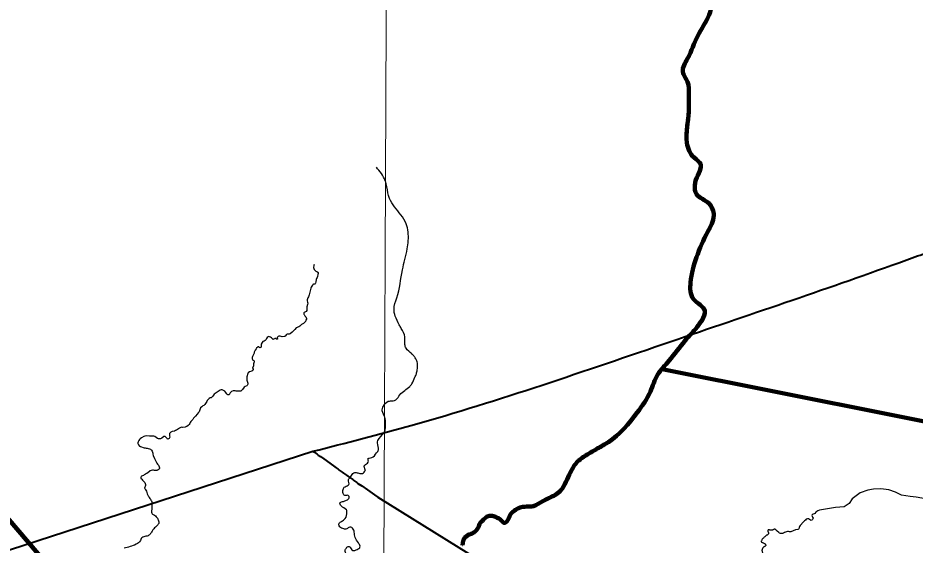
# Model space of a CAD drawing. Extents: x 553962 to 842807, y 8883888 to 9032388.
# Drawn here: x 655119 to 678820, y 8980875 to 8994810 of the extents above; entities that cross this region are included whole.
import ezdxf

# ---------------------------------------------------------------- set-up
doc = ezdxf.new("R2010")
doc.units = 0
doc.header["$LTSCALE"] = 200
doc.linetypes.add('DASH_DOUBLE_DOT', pattern=[9.2, 5, -1.2, 0.3, -1.2, 0.3, -1.2])
for name, color, linetype, lineweight in [('1', 7, 'Continuous', 13), ('11', 7, 'DASH_DOUBLE_DOT', 106), ('12', 7, 'Continuous', 25), ('24', 7, 'Continuous', 25), ('9', 7, 'Continuous', 90)]:
    doc.layers.add(name, color=color, linetype=linetype, lineweight=lineweight)

msp = doc.modelspace()

# ---------------------------------------------------------------- linework, layer by layer
at = {"layer": '1'}
msp.add_lwpolyline([(664968.2, 9023436.8), (664657.1, 8949509), (664397.1, 8890880.2)], dxfattribs=at)
at = {"layer": '11'}
for points in [[(673192.8, 8986819.2), (673266.9, 8987063), (672967.2, 8987378.4), (672888.4, 8987819.9), (673046.1, 8988482.3), (673345.7, 8989160.4), (673503.4, 8989586.2), (673377.3, 8989901.6), (673046.1, 8990153.9), (673014.5, 8990469.3), (673109.2, 8990705.9), (673156.5, 8990942.4), (672983, 8991115.9), (672793.8, 8991510.2), (672841.1, 8992330.2), (672841.1, 8992787.6), (672809.5, 8993118.7), (672683.4, 8993386.8), (672809.5, 8993733.8), (673077.6, 8994335.6), (673377.3, 8994887.9), (673519.2, 8995534.8), (673535, 8995976.6), (673487.7, 8996159.6), (673676.9, 8996349), (674008.1, 8996727.7), (674355, 8997327.2), (674512.7, 8997705.9), (674843.9, 8997895.2), (675080.4, 8998053), (675033.1, 8998242.4), (675269.7, 8998542.2), (675569.3, 8998905.1), (675963.6, 8999126), (676294.7, 8999394.2)], [(673192.8, 8986819.2), (673266.9, 8987063), (672967.2, 8987378.4), (672888.4, 8987819.9), (673046.1, 8988482.3), (673345.7, 8989160.4), (673503.4, 8989586.2), (673377.3, 8989901.6), (673046.1, 8990153.9), (673014.5, 8990469.3), (673109.2, 8990705.9), (673156.5, 8990942.4), (672983, 8991115.9), (672793.8, 8991510.2), (672841.1, 8992330.2), (672841.1, 8992787.6), (672809.5, 8993118.7), (672683.4, 8993386.8), (672809.5, 8993733.8), (673077.6, 8994335.6), (673377.3, 8994887.9), (673519.2, 8995534.8), (673535, 8995976.6), (673487.7, 8996159.6), (673676.9, 8996349), (674008.1, 8996727.7), (674355, 8997327.2), (674512.7, 8997705.9), (674843.9, 8997895.2), (675080.4, 8998053), (675033.1, 8998242.4), (675269.7, 8998542.2), (675569.3, 8998905.1), (675861.5, 8999064.7)], [(673192.8, 8986819.2), (673063.2, 8986639.7), (672744, 8986280.6), (672325.1, 8985752), (672015.9, 8985373), (671826.4, 8984934.1), (671477.3, 8984375.6), (670717.7, 8983597.6), (670425.1, 8983424.8), (670155.8, 8983265.2), (669913.1, 8983089), (669740.3, 8982846.3), (669627.2, 8982610.2), (669494.2, 8982364.2), (669361.2, 8982234.6), (668988.9, 8982038.4), (668736.2, 8981905.4), (668383.8, 8981868.8), (668230.9, 8981779.1)], [(668235.4, 8981781.7), (668180.4, 8981742.1), (668134.2, 8981686.6), (668075.1, 8981562.7), (668027, 8981492.5), (667967.9, 8981461), (667921.7, 8981488.8), (667871.8, 8981544.2), (667781.2, 8981597.9), (667585.3, 8981649.6), (667500.3, 8981618.2), (667420.8, 8981547.9), (667309.9, 8981425.9), (667293.3, 8981368.6), (667232.3, 8981272.4), (667158.4, 8981204), (667071.5, 8981167), (666929.2, 8981074.6), (666877.5, 8980963.6), (666866.4, 8980874.9)]]:
    msp.add_spline(points, degree=3, dxfattribs=at)
at = {"layer": '12', "lineweight": 40}
msp.add_line((636526.5, 8974783.6), (662912, 8983353), dxfattribs=at)
for points in [[(662919.2, 8983351.4), (662950.4, 8983331.4), (662997.9, 8983294.6), (663027.4, 8983275.8), (663055, 8983254), (663114.8, 8983213.3), (663201, 8983151.3), (663265.4, 8983106.8), (663495.1, 8982939.6), (663527.8, 8982918.7), (663549.3, 8982901.7), (663579.1, 8982881.2), (663607.8, 8982857.3), (663687.9, 8982799.7), (663718.5, 8982779.2), (663800.9, 8982719.3), (663834.2, 8982698.4), (663915.2, 8982639.1), (663964.4, 8982607), (663989.8, 8982585.2), (664018.6, 8982565.8), (664074.5, 8982524.7), (664100.2, 8982500.7), (664200.1, 8982440), (664350.8, 8982335.2), (664543.2, 8982204.8), (664631.3, 8982143.9)], [(664631.3, 8982143.9), (674788, 8975827.4), (677683.8, 8973924.7)]]:
    msp.add_lwpolyline(points, dxfattribs=at)
msp.add_spline([(662912, 8983353), (665533.7, 8984046.1), (672367.2, 8986257.1), (678390.8, 8988339.6), (678953, 8988541.5), (681620.8, 8989389.1)], degree=3, dxfattribs=at)
at = {"layer": '24'}
for points in [[(662944.6, 8988294.3), (662933.9, 8988264.5), (662930.8, 8988212.8), (662935.7, 8988183.7), (662942, 8988161.2), (662952.7, 8988149.2), (662975.9, 8988129.6), (662990.3, 8988119.6), (663019.5, 8988107.8), (663043.9, 8988085.6), (663048.4, 8988076.3), (663048.3, 8988056.9), (663046.2, 8988029.9), (663031.3, 8987971.3), (663022.6, 8987946.5), (663007.5, 8987917.8), (662998.5, 8987891.6), (662992.8, 8987836), (662980.1, 8987798.6), (662967.5, 8987780.3), (662961.2, 8987776.1), (662937, 8987768.1), (662928.8, 8987768.5), (662917.2, 8987765.9), (662909.8, 8987761.3), (662910.2, 8987755.9), (662900.2, 8987744.4), (662881.1, 8987716.6), (662868.7, 8987689.6), (662859.1, 8987661.7), (662816.9, 8987494), (662795.1, 8987440), (662779.4, 8987410.5), (662766.1, 8987380.5), (662759.7, 8987355.7), (662760.5, 8987329.7), (662770.3, 8987299.2), (662776.3, 8987268.9), (662773.2, 8987230.4), (662750.7, 8987176.1), (662747.8, 8987147.2), (662750.7, 8987078.1), (662733.5, 8987051.9), (662682.2, 8987023.2), (662671.2, 8987009.9), (662669.6, 8987006.4), (662670.4, 8986982.2), (662680.7, 8986967.3), (662700.7, 8986932), (662721.3, 8986908.5), (662742, 8986867.5), (662739.8, 8986847.5), (662729.4, 8986818.5), (662712.3, 8986788.5), (662691.4, 8986759.3), (662664.5, 8986735.6), (662614.3, 8986704.3), (662563.9, 8986661.8), (662537.9, 8986646.2), (662473.7, 8986618), (662432.5, 8986576.9), (662367.2, 8986500.2), (662312.5, 8986456.8), (662284.8, 8986446.1), (662277.7, 8986446.1), (662255.7, 8986451.2), (662230.6, 8986450.2), (662217.3, 8986445.4), (662203.5, 8986430.2), (662186.3, 8986404.7), (662171.4, 8986388.8), (662154.9, 8986383.9), (662103.1, 8986382.8), (662045.6, 8986394.5), (662016, 8986395.1), (661990.2, 8986386.8), (661968.5, 8986362.9), (661965.9, 8986353.2), (661971.2, 8986340.5), (661976, 8986334.1), (661975.9, 8986320.3), (661973.7, 8986317.5), (661968.6, 8986315), (661965.1, 8986315.2), (661950.7, 8986320.2), (661928.6, 8986334), (661912.3, 8986334.6), (661908.3, 8986333.7), (661893.5, 8986325.1), (661868.8, 8986314.5), (661859.1, 8986312.5), (661855.5, 8986314.2), (661815.1, 8986355.3), (661789.5, 8986371.6), (661760.9, 8986383.6), (661736.2, 8986383.9), (661731.5, 8986382.7), (661704.9, 8986363.8), (661689.3, 8986338.9), (661676.2, 8986309.1), (661653.3, 8986283)], [(661653.3, 8986283), (661653.3, 8986283), (661620.5, 8986267.7), (661592, 8986257.3), (661570, 8986232.2), (661542.9, 8986189), (661542.8, 8986172), (661548.9, 8986142.3), (661547.8, 8986116.5), (661542.4, 8986103.6), (661531.7, 8986095.3), (661511.3, 8986093.1), (661479.9, 8986111.5), (661462.2, 8986110.9), (661419.1, 8986079.2), (661409.3, 8986062.1), (661386.5, 8986028.5), (661363.9, 8985972.9), (661356, 8985944.3), (661319.8, 8985860.8), (661311.5, 8985833.8), (661305.7, 8985809), (661306.3, 8985803.2), (661316.7, 8985781.1), (661327.7, 8985766.6), (661351.7, 8985752.2), (661358.2, 8985733.2), (661356.2, 8985718.2), (661347.7, 8985689.5), (661343.3, 8985662.6), (661343.6, 8985612.7)], [(661343.6, 8985612.7), (661317.2, 8985553.6), (661317.9, 8985549.5), (661330.3, 8985520.4), (661329.3, 8985505), (661322.5, 8985491.1), (661299.6, 8985468.5), (661239.9, 8985455.1), (661204.6, 8985431.5), (661193.6, 8985409.5), (661168.6, 8985320.2), (661165, 8985290.5), (661165.1, 8985261.8), (661169.5, 8985234.1), (661188.1, 8985180), (661194.4, 8985153.2), (661194.8, 8985134.1), (661192, 8985124.8), (661175.6, 8985097.4), (661167.9, 8985087.3), (661122.9, 8985065), (661099, 8985044.6), (661054, 8984988.1), (661020.8, 8984953.1), (661009, 8984947.1), (660997, 8984946.8), (660943.2, 8984939.7), (660914.5, 8984942.7), (660886.7, 8984943.9), (660855.7, 8984950.2), (660804, 8984950.1), (660760.6, 8984936.1), (660746.3, 8984920.8), (660728.4, 8984897.8), (660710.9, 8984864.1), (660702.3, 8984852), (660698.7, 8984850), (660679.1, 8984845.6), (660665.2, 8984848.7), (660653.6, 8984854.3), (660639, 8984867.3), (660627.7, 8984881.8), (660609.9, 8984910.2), (660583, 8984943), (660574.4, 8984945.2), (660570, 8984951.6), (660551.3, 8984962.6), (660517.2, 8984976.5), (660488.6, 8984976.7), (660461.5, 8984967.5), (660406.7, 8984937.2), (660380, 8984919.9), (660327.7, 8984880.1), (660306.8, 8984860.4), (660285.2, 8984834.6), (660262.6, 8984804.7), (660225.1, 8984771.1), (660221.4, 8984769), (660200, 8984763), (660173.9, 8984749), (660154.8, 8984736.1), (660147.5, 8984725.8), (660121.6, 8984697.5), (660106.5, 8984669.8), (660094.1, 8984641.2)], [(660094.1, 8984641.2), (660076.4, 8984614.2), (660055.6, 8984587.1), (660028.3, 8984566.1), (660004, 8984551.5), (659977.7, 8984533.2), (659946.4, 8984499.2), (659915.2, 8984420.2), (659903.4, 8984394.5), (659903.4, 8984394.5), (659884.7, 8984366.5), (659856.1, 8984335.8), (659811, 8984280.2), (659760.3, 8984225.2), (659738.2, 8984196.8), (659719.2, 8984175.2), (659687.1, 8984143.2), (659669.9, 8984116.4), (659656.9, 8984087.6), (659641.3, 8984060.6), (659617.9, 8984033.8), (659584.4, 8984011.4), (659557.4, 8984001), (659534.2, 8983994.6), (659474.8, 8983984.1), (659445.3, 8983987.7), (659418.3, 8983980.4), (659389.8, 8983966.1), (659335.5, 8983927.6), (659309.8, 8983911.7), (659283.7, 8983899.2), (659251.3, 8983887.6), (659195.7, 8983877.7), (659155.5, 8983860), (659139.5, 8983845.1), (659125.8, 8983828.2), (659122.8, 8983814.8)], [(659122.8, 8983814.8), (659119.9, 8983787.9), (659126.2, 8983759.2), (659129.9, 8983731.5), (659121, 8983705.4), (659116.1, 8983696.1), (659097.5, 8983679.8), (659082.3, 8983675.8), (659070.4, 8983677.8), (659059.3, 8983688.2), (659039.1, 8983718.7), (659017.6, 8983740.1), (659005.4, 8983747.1), (658990.2, 8983747.1), (658973.1, 8983741.7), (658917.4, 8983702.4), (658888.2, 8983686.8), (658858.3, 8983682.1), (658828.4, 8983679.1), (658802.7, 8983692.3), (658773.2, 8983719.9), (658735.4, 8983745.4), (658711, 8983751.6), (658685.1, 8983755.4), (658655.2, 8983757.7), (658622, 8983753.7), (658592.1, 8983751.7), (658503, 8983759.9), (658472.2, 8983753.6), (658441.5, 8983741.4), (658382.3, 8983706.5), (658349.6, 8983681.7), (658328.9, 8983662.6), (658311.5, 8983639.7), (658291.3, 8983603), (658287.2, 8983576.9), (658287.2, 8983560.8), (658302.3, 8983520.5), (658331.1, 8983490.3), (658347.8, 8983484.8), (658356.8, 8983477.8), (658453, 8983447.7), (658480.7, 8983443.2), (658508.6, 8983434.9), (658536.4, 8983432.6), (658562.4, 8983428.6), (658591.2, 8983421), (658619.8, 8983408.9), (658646.5, 8983385.4), (658664.8, 8983359.3), (658681.7, 8983302.9), (658685.2, 8983274.2), (658692.1, 8983245.6), (658730.4, 8983164.6), (658770, 8983074.8), (658787.5, 8983043.8), (658805.3, 8983016), (658830.2, 8982983.4), (658854.6, 8982945.3), (658856.3, 8982916.5), (658855.3, 8982902.5), (658846.6, 8982884.7), (658824.9, 8982861.8), (658810.3, 8982850.6), (658792.7, 8982843.6)], [(658792.7, 8982843.6), (658761.2, 8982843.1), (658731.2, 8982849.2), (658700.3, 8982851.4), (658671.3, 8982851.4), (658640.4, 8982847), (658611.4, 8982840.7), (658538.2, 8982775.3), (658518.6, 8982763.3), (658493, 8982746.7), (658452.3, 8982728.4), (658437, 8982716.7), (658387.4, 8982693.9), (658373.3, 8982680.5), (658368.1, 8982666.8), (658367.7, 8982630.8)], [(680010.4, 8981805.1), (679556.9, 8981958.7), (679341.3, 8982043.7), (678998.1, 8982113.1), (678848.6, 8982142.2), (678687.8, 8982154.6), (678460.7, 8982189.8), (678306.2, 8982274.3), (678129.2, 8982336.8), (677913.1, 8982360.9), (677718.9, 8982351.5), (677574.5, 8982330.5), (677368.6, 8982254.7), (677162.1, 8982101.2), (677077.8, 8981974.5), (676949.4, 8981881.3), (676716.3, 8981866.7), (676299.8, 8981798.2), (676248, 8981776.3), (676201.9, 8981745.3), (676173.4, 8981709.8)], [(676173.4, 8981709.8), (676173, 8981709.2), (676157.8, 8981701.1), (676127.3, 8981691.6), (676101.8, 8981671.8), (676094.3, 8981657.4), (676100, 8981642), (676114.8, 8981613.2), (676125.1, 8981582.5), (676122.1, 8981566.5), (676114.4, 8981552.1), (676091.2, 8981529.2), (676075.5, 8981525.9), (676059.4, 8981529.4), (676032.2, 8981546.9), (676008.3, 8981568.8), (675992.5, 8981572.1), (675976.2, 8981569.3), (675946.6, 8981555.8), (675924.4, 8981532.2), (675899.5, 8981512.1), (675872.9, 8981493), (675787.7, 8981394.2), (675767.4, 8981368.2), (675755.3, 8981338.8), (675746.2, 8981307), (675737.7, 8981293.1), (675724.5, 8981284.2), (675659.3, 8981276.5), (675599.2, 8981251.5), (675539.1, 8981225.6), (675507.2, 8981222.6), (675475.2, 8981229.2)], [(675474, 8981229.5), (675446.5, 8981233.2), (675420.5, 8981226.1), (675370.6, 8981203.8), (675348.3, 8981188), (675322.3, 8981179), (675294.8, 8981178.1), (675267.7, 8981182.9), (675241.3, 8981190.6), (675217.6, 8981203.8), (675175.9, 8981239.8), (675137.9, 8981279), (675114.5, 8981294), (675101.3, 8981294.4), (675088.2, 8981289.5)]]:
    msp.add_lwpolyline(points, dxfattribs=at)
at = {"layer": '24', "lineweight": 53}
for points in [[(673192.8, 8986819.2), (673266.9, 8987063), (672967.2, 8987378.4), (672888.4, 8987819.9), (673046.1, 8988482.3), (673345.7, 8989160.4), (673503.4, 8989586.2), (673377.3, 8989901.6), (673046.1, 8990153.9), (673014.5, 8990469.3), (673109.2, 8990705.9), (673156.5, 8990942.4), (672983, 8991115.9), (672793.8, 8991510.2), (672841.1, 8992330.2), (672841.1, 8992787.6), (672809.5, 8993118.7), (672683.4, 8993386.8), (672809.5, 8993733.8), (673077.6, 8994335.6), (673377.3, 8994887.9), (673519.2, 8995534.8), (673535, 8995976.6), (673487.7, 8996159.6), (673676.9, 8996349), (674008.1, 8996727.7), (674355, 8997327.2), (674512.7, 8997705.9), (674843.9, 8997895.2), (675080.4, 8998053), (675033.1, 8998242.4), (675144.3, 8998385.5)], [(673192.8, 8986819.2), (673063.2, 8986639.7), (672744, 8986280.6), (672325.1, 8985752), (672015.9, 8985373), (671826.4, 8984934.1), (671477.3, 8984375.6), (670717.7, 8983597.6), (670425.1, 8983424.8), (670155.8, 8983265.2), (669913.1, 8983089), (669740.3, 8982846.3), (669627.2, 8982610.2), (669494.2, 8982364.2), (669361.2, 8982234.6), (668988.9, 8982038.4), (668736.2, 8981905.4), (668383.8, 8981868.8), (668230.9, 8981779.1)], [(668235.4, 8981781.7), (668180.4, 8981742.1), (668134.2, 8981686.6), (668075.1, 8981562.7), (668027, 8981492.5), (667967.9, 8981461), (667921.7, 8981488.8), (667871.8, 8981544.2), (667781.2, 8981597.9), (667585.3, 8981649.6), (667500.3, 8981618.2), (667420.8, 8981547.9), (667309.9, 8981425.9), (667293.3, 8981368.6), (667232.3, 8981272.4), (667158.4, 8981204), (667071.5, 8981167), (666929.2, 8981074.6), (666877.5, 8980963.6), (666866.4, 8980874.9)]]:
    msp.add_spline(points, degree=3, dxfattribs=at)
at = {"layer": '24'}
for points in [[(664298.6, 8982862), (664270.3, 8982972.1), (664352, 8983041.4), (664377.2, 8983088.6), (664374.1, 8983167.3), (664399.2, 8983173.6), (664471.6, 8983186.2), (664594.2, 8983312.1), (664644.6, 8983393.9), (664616.3, 8983573.3), (664663.5, 8983696.1), (664808.2, 8983875.5), (664827, 8984076.9), (664811.3, 8984253.2), (664745.2, 8984420), (664776.7, 8984549.1), (664902.5, 8984675), (665028.3, 8984690.7), (665100.7, 8984712.8), (665210.8, 8984844.9), (665468.7, 8985068.4), (665525.3, 8985137.7), (665607.1, 8985310.8), (665644.9, 8985405.2), (665666.9, 8985505.9), (665676.3, 8985638.1), (665663.8, 8985720), (665629.2, 8985801.8), (665575.7, 8985877.4), (665525.3, 8985927.7), (665372.8, 8986080.8), (665340.9, 8986176.3), (665340.9, 8986377.9), (665245.5, 8986600.8), (665192.5, 8986696.3), (665086.4, 8986929.8), (665054.6, 8987110.2), (665128.8, 8987407.4), (665277.3, 8988150.3), (665404.6, 8988702.2), (665425.8, 8989148), (665372.8, 8989370.8), (665234.9, 8989604.3), (664937.9, 8990039.5), (664863.7, 8990347.2), (664821.2, 8990506.4), (664587.9, 8990867.3)], [(673192.8, 8986819.2), (673063.2, 8986639.7), (672744, 8986280.6), (672325.1, 8985752), (672015.9, 8985373), (671826.4, 8984934.1), (671477.3, 8984375.6), (670717.7, 8983597.6), (670425.1, 8983424.8), (670155.8, 8983265.2), (669913.1, 8983089), (669740.3, 8982846.3), (669627.2, 8982610.2), (669494.2, 8982364.2), (669361.2, 8982234.6), (668988.9, 8982038.4), (668736.2, 8981905.4), (668383.8, 8981868.8), (668230.9, 8981779.1)], [(664176.8, 8978694.6), (664102.3, 8978856.1), (664040.3, 8978986.5), (663792, 8979030), (663618.2, 8979098.3), (663556.1, 8979148), (663351.3, 8979135.6), (663227.2, 8979172.8), (663189.9, 8979278.4), (663189.9, 8979408.8), (663233.3, 8979520.6), (663208.5, 8979682.1), (663239.6, 8979744.2), (663307.8, 8979756.7), (663388.5, 8979713.2), (663444.4, 8979657.3), (663500.3, 8979601.4), (663549.9, 8979582.8), (663622.2, 8979573.2), (663691.4, 8979607.8), (663732.3, 8979636.2), (663732.3, 8979680.2), (663700.8, 8979714.8), (663628.5, 8979733.7), (663600.2, 8979758.9), (663600.2, 8979790.4), (663622.2, 8979821.9), (663647.3, 8979834.5), (663697.7, 8979837.6), (663763.7, 8979850.2), (663826.7, 8979850.2), (663858.1, 8979850.2), (663883.3, 8979881.7), (663911.6, 8979938.3), (663836.1, 8980045.3), (663766.9, 8980108.3), (663744.9, 8980149.2), (663763.7, 8980190.1), (663804.6, 8980221.6), (663880.1, 8980234.2), (663914.7, 8980259.4), (663924.2, 8980316), (663870.7, 8980457.7), (663788.9, 8980633.9), (663763.7, 8980728.4), (663798.3, 8980800.8), (663823.5, 8980832.2), (663867.5, 8980835.4), (663892.7, 8980825.9), (663921, 8980775.6), (663968.2, 8980734.7), (664015.4, 8980734.7), (664053.1, 8980747.2), (664103.5, 8980775.6), (664147.5, 8980803.9), (664156.9, 8980844.8), (664112.9, 8980929.8), (664028, 8981077.7), (664006, 8981213.1), (663962, 8981322.8), (663918, 8981351.1), (663864.5, 8981338.5), (663785.8, 8981297.6), (663704.1, 8981310.2), (663641.2, 8981338.5), (663600.2, 8981433), (663647.4, 8981489.6), (663741.8, 8981549.4), (663807.9, 8981703.7), (663795.3, 8981810.7), (663656.9, 8981908.2), (663631.7, 8981996.4), (663716.6, 8982027.8), (663798.4, 8982062.5), (663870.8, 8982125.4), (663845.6, 8982185.2), (663757.5, 8982185.2), (663710.3, 8982241.9), (663710.3, 8982339.5), (663738.7, 8982402.4), (663792.1, 8982427.6), (663867.6, 8982493.7), (663855, 8982559.8), (663855, 8982603.9), (663911.7, 8982688.9), (663990.3, 8982780.1), (664053.2, 8982789.6), (664147.6, 8982767.6), (664219.9, 8982767.6), (664270.3, 8982802.2), (664298.6, 8982862)], [(658367.7, 8982630.8), (658393.5, 8982614.2), (658429.4, 8982573.5), (658470.1, 8982525.1), (658488.8, 8982479.8), (658476.3, 8982426.6), (658465.4, 8982382.8), (658482.6, 8982351.6), (658513.8, 8982300), (658537.2, 8982226.5), (658573.2, 8982162.4), (658604.4, 8982109.3), (658632.5, 8982065.5), (658656, 8982020.2), (658657.5, 8981970.2), (658654.4, 8981918.6), (658652.8, 8981820.1), (658648.2, 8981746.8), (658663.8, 8981701.4), (658724.7, 8981663.9), (658771.6, 8981624.8), (658827.8, 8981540.4), (658837.2, 8981446.6), (658781, 8981376.3), (658687.2, 8981276.2), (658637.2, 8981199.7), (658581, 8981134), (658473.2, 8981101.2), (658377.9, 8981044.9), (658352.9, 8980991.8), (658240.4, 8980894.8), (657921.8, 8980794.9)], [(668235.4, 8981781.7), (668180.4, 8981742.1), (668134.2, 8981686.6), (668075.1, 8981562.7), (668027, 8981492.5), (667967.9, 8981461), (667921.7, 8981488.8), (667871.8, 8981544.2), (667781.2, 8981597.9), (667585.3, 8981649.6), (667500.3, 8981618.2), (667420.8, 8981547.9), (667309.9, 8981425.9), (667293.3, 8981368.6), (667232.3, 8981272.4), (667158.4, 8981204), (667071.5, 8981167), (666929.2, 8981074.6), (666877.5, 8980963.6), (666866.4, 8980874.9)]]:
    msp.add_spline(points, degree=3, dxfattribs=at)
msp.add_open_spline([(675088.2, 8981289.5), (675084.6, 8981286.1), (675073.1, 8981281), (675059.7, 8981272.7), (675039.9, 8981265.7), (675019.6, 8981265.6), (674995.4, 8981268.7), (674982, 8981273.1), (674960.3, 8981278.1), (674940.6, 8981276.2), (674934.2, 8981266.7), (674930.4, 8981246.4), (674930.3, 8981233.3), (674939.2, 8981216.9), (674950, 8981194.1), (674950, 8981172.6), (674932.2, 8981151.7), (674910.5, 8981138.4), (674888.2, 8981126.9), (674870.8, 8981114.5), (674849.1, 8981094.2), (674823.7, 8981070.8), (674802, 8981051.2), (674784.8, 8981030.3), (674766.2, 8981002.1), (674758, 8980979.3), (674754.2, 8980961.6), (674762.4, 8980950.3), (674795.5, 8980943.4), (674824.7, 8980928.9), (674855.4, 8980911.6), (674866.2, 8980896.4), (674876.3, 8980876.2), (674874.2, 8980857.5), (674852.5, 8980838.7), (674834.8, 8980830.4), (674816.2, 8980826.5), (674798.8, 8980797.3), (674785.8, 8980771.4), (674778.7, 8980757.7), (674774.3, 8980746.3), (674774.3, 8980730.6), (674779.7, 8980710.9), (674789.6, 8980677.2), (674799.5, 8980647.8), (674809.4, 8980612.7), (674805.2, 8980583.2), (674774.2, 8980544.7), (674750.3, 8980520.8), (674739, 8980494.1), (674719.4, 8980460.5), (674681.4, 8980447.8), (674633.7, 8980443.5), (674600.1, 8980450.4), (674572.5, 8980450.3), (674553, 8980439), (674525.2, 8980417.8), (674494.6, 8980402.3), (674473.2, 8980385.5), (674449, 8980368.7), (674429.1, 8980349.2), (674417.7, 8980318.3), (674418.2, 8980300.5), (674418.2, 8980271.1), (674421.1, 8980248.6), (674435.4, 8980221.9), (674452.6, 8980193.8), (674461.2, 8980171.3), (674452.6, 8980146.1), (674437, 8980126.5), (674405.6, 8980106.4), (674374.2, 8980081.3), (674342.8, 8980050.5), (674311.5, 8980012.7), (674298.6, 8979983.2), (674290.1, 8979952.4), (674283, 8979903.3), (674270.2, 8979852.8), (674250.5, 8979810.5), (674243.8, 8979793.3), (674225.4, 8979755.1)], degree=3, dxfattribs=at)
at = {"layer": '9'}
msp.add_line((647160.3, 8990514), (659714.4, 8975927.2), dxfattribs=at)
msp.add_lwpolyline([(672140.1, 8985527), (681326.7, 8983693), (685074.1, 8986884.1), (688700.7, 8988246.5)], dxfattribs=at)
for points in [[(673192.8, 8986819.2), (673266.9, 8987063), (672967.2, 8987378.4), (672888.4, 8987819.9), (673046.1, 8988482.3), (673345.7, 8989160.4), (673503.4, 8989586.2), (673377.3, 8989901.6), (673046.1, 8990153.9), (673014.5, 8990469.3), (673109.2, 8990705.9), (673156.5, 8990942.4), (672983, 8991115.9), (672793.8, 8991510.2), (672841.1, 8992330.2), (672841.1, 8992787.6), (672809.5, 8993118.7), (672683.4, 8993386.8), (672809.5, 8993733.8), (673077.6, 8994335.6), (673377.3, 8994887.9), (673519.2, 8995534.8), (673535, 8995976.6), (673487.7, 8996159.6), (673676.9, 8996349), (674008.1, 8996727.7), (674355, 8997327.2), (674512.7, 8997705.9), (674843.9, 8997895.2), (675080.4, 8998053), (675033.1, 8998242.4), (675150.3, 8998458.4), (675150.3, 8998951.2), (675361.3, 8999361.8)], [(673192.8, 8986819.2), (673063.2, 8986639.7), (672744, 8986280.6), (672325.1, 8985752), (672015.9, 8985373), (671826.4, 8984934.1), (671477.3, 8984375.6), (670717.7, 8983597.6), (670425.1, 8983424.8), (670155.8, 8983265.2), (669913.1, 8983089), (669740.3, 8982846.3), (669627.2, 8982610.2), (669494.2, 8982364.2), (669361.2, 8982234.6), (668988.9, 8982038.4), (668736.2, 8981905.4), (668383.8, 8981868.8), (668230.9, 8981779.1)], [(668235.4, 8981781.7), (668180.4, 8981742.1), (668134.2, 8981686.6), (668075.1, 8981562.7), (668027, 8981492.5), (667967.9, 8981461), (667921.7, 8981488.8), (667871.8, 8981544.2), (667781.2, 8981597.9), (667585.3, 8981649.6), (667500.3, 8981618.2), (667420.8, 8981547.9), (667309.9, 8981425.9), (667293.3, 8981368.6), (667232.3, 8981272.4), (667158.4, 8981204), (667071.5, 8981167), (666929.2, 8981074.6), (666877.5, 8980963.6), (666866.4, 8980874.9)]]:
    msp.add_spline(points, degree=3, dxfattribs=at)

doc.saveas('drawing.dxf')
